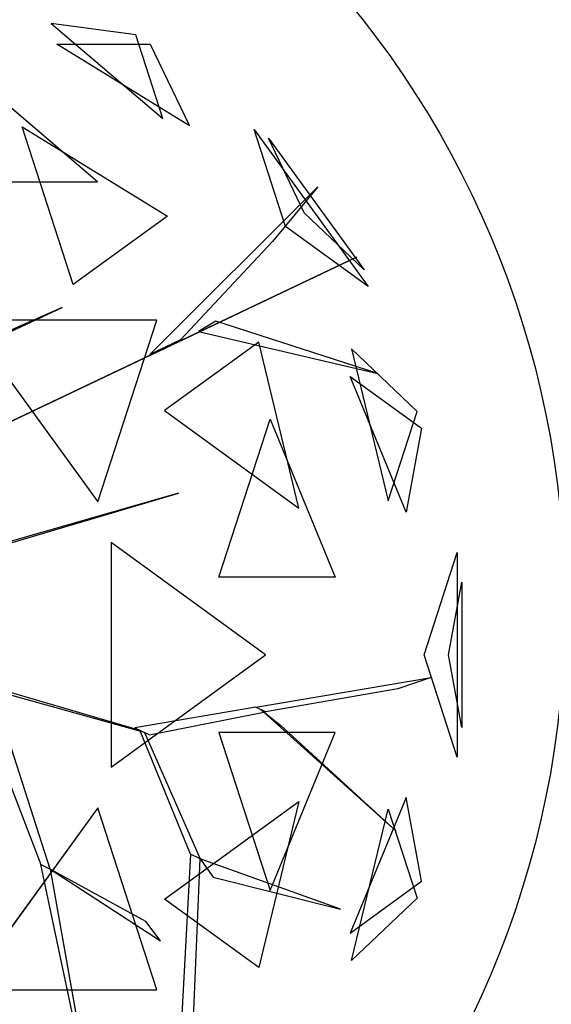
# Model space of a CAD drawing. Extents: x 22936 to 50368, y -4877 to 31080.
# Tile 369 of 601: x 49405 to 49475, y 2357 to 2487. Entities that reach past the tile are written whole.
import ezdxf

# ---------------------------------------------------------------- set-up
doc = ezdxf.new("R2010")
doc.units = 0
doc.layers.get('0').update_dxf_attribs({"linetype": 'CONTINUOUS'})
for name, color, linetype in [('00_TRACE_ARBRE', 3, 'CONTINUOUS'), ('00_TRACE_RDC', 241, 'CONTINUOUS'), ('08_AMENAGEMENTS_EXTERIEURS', 253, 'CONTINUOUS'), ('09_VEGETATION', 134, 'CONTINUOUS')]:
    doc.layers.add(name, color=color, linetype=linetype)

# ---------------------------------------------------------------- blocks, each defined once
blk = doc.blocks.new('TREE_GEOMETRIC_ROUND')
at = {"color": 7}
for p, q in [((925.3, 1423.3, 4599.3), (1187.4, 1200.2, 4661.7)), ((1123.5, 1396.8, 4337.8), (925.3, 1423.3, 4599.3)), ((1187.4, 1200.2, 4661.7), (1123.5, 1396.8, 4337.8)), ((1249.6, 1183.3, 3265.8), (938.1, 1374.8, 3199.5)), ((938.1, 1374.8, 3199.5), (1157.7, 1374.8, 3565.9)), ((1157.7, 1374.8, 3565.9), (1249.6, 1183.3, 3265.8)), ((1034.1, 1052.3, 5031.1), (729.4, 1311.8, 4958.5)), ((977.1, 811.1, 2577.8), (856.9, 1181.1, 2829.7)), ((856.9, 1181.1, 2829.7), (1197.9, 971.5, 2902.3)), ((1475, 947.5, 4561.2), (1401.1, 1175, 4186.4)), ((1401.1, 1175, 4186.4), (1668.5, 806.9, 4186.4)), ((1518.7, 979.3, 3459.9), (1435, 1154.1, 3733.7)), ((1435, 1154.1, 3733.7), (1659.1, 845.6, 3733.7)), ((645, 1052.3, 5283), (1034.1, 1052.3, 5031.1)), ((1157, 647.6, 3462.4), (1550.3, 1040.4, 3357.8)), ((1550.3, 1040.4, 3357.8), (1444.2, 912, 3431)), ((1197.9, 971.5, 2902.3), (977.1, 811.1, 2577.8)), ((1659.1, 845.6, 3733.7), (1518.7, 979.3, 3459.9)), ((1668.5, 806.9, 4186.4), (1475, 947.5, 4561.2)), ((1444.2, 912, 3431), (1228.9, 681.4, 3488.5)), ((504.8, 335.9, 3415.3), (1641.7, 875.3, 3593.2)), ((1641.7, 875.3, 3593.2), (504.8, 335.9, 3357.8)), ((640.5, 613.4, 4105.7), (950.7, 757.4, 4806.6)), ((950.7, 757.4, 4806.6), (659.8, 629.4, 4074.4)), ((725, 728.2, 5468.4), (1034.7, 302, 5468.4)), ((1173.2, 728.2, 5178.3), (725, 728.2, 5468.4)), ((1034.7, 302, 5468.4), (1173.2, 728.2, 5178.3)), ((1311.7, 725.2, 3561.8), (1270.6, 701, 3546.1)), ((1691.2, 602.7, 4205.1), (1311.7, 725.2, 3561.8)), ((1270.6, 701, 3546.1), (1691.2, 602.7, 4205.1)), ((1228.9, 681.4, 3488.5), (1157, 647.6, 3462.4)), ((1412.1, 676.5, 2902.3), (1191.4, 516.2, 2577.8)), ((1506.2, 287.5, 2829.7), (1412.1, 676.5, 2902.3)), ((1629.5, 660.3, 3265.8), (1715.4, 304.8, 3199.5)), ((1783.3, 513.7, 3565.9), (1629.5, 660.3, 3265.8)), ((1757.6, 277.7, 4599.3), (1626.4, 595.9, 4661.7)), ((1626.4, 595.9, 4661.7), (1793.7, 474.4, 4337.8)), ((1191.4, 516.2, 2577.8), (1506.2, 287.5, 2829.7)), ((1715.4, 304.8, 3199.5), (1783.3, 513.7, 3565.9)), ((1318.2, 125.8, 5283), (1438.5, 495.8, 5031.1)), ((1438.5, 495.8, 5031.1), (1591.1, 125.8, 4958.5)), ((1793.7, 474.4, 4337.8), (1757.6, 277.7, 4599.3)), ((1223.9, 322.2, 5052.5), (479.1, 108.8, 3886.1)), ((500, 108.8, 3797.1), (1223.9, 322.2, 5042)), ((1223.9, 322.2, 5042), (1223.9, 322.2, 5052.5)), ((1065.6, 207, 2392.4), (1065.6, -319.9, 2392.4)), ((1428.2, -56.5, 2682.5), (1065.6, 207, 2392.4)), ((1799.7, -56.5, 3316.1), (1877.6, 183.4, 3736.8)), ((1877.6, 183.4, 3736.8), (1877.6, -296.4, 3736.8)), ((1591.1, 125.8, 4958.5), (1318.2, 125.8, 5283)), ((1856.8, -56.5, 4415.9), (1888, 113.5, 4189.8)), ((1888, 113.5, 4189.8), (1888, -226.5, 4189.8)), ((1065.6, -319.9, 2392.4), (1428.2, -56.5, 2682.5)), ((1877.6, -296.4, 3736.8), (1799.7, -56.5, 3316.1)), ((1888, -226.5, 4189.8), (1856.8, -56.5, 4415.9)), ((676.7, -99.4, 2829.5), (1132.9, -232.9, 3326.4)), ((1405.5, -179.3, 3242.7), (1816.5, -109.3, 3284.6)), ((1816.5, -109.3, 3284.6), (1738.2, -136.4, 3300.2)), ((1144.2, -238.3, 3300.2), (718.1, -119.5, 2772)), ((740.6, -130.5, 2892.3), (900.6, -547.9, 4074.4)), ((1738.2, -136.4, 3300.2), (1428.1, -190.3, 3300.2)), ((923.2, -558.9, 4074.4), (793.3, -156.1, 2965.5)), ((1405.5, -179.3, 3242.7), (1121.6, -227.4, 3242.7)), ((1428.1, -190.3, 3300.2), (1405.5, -179.3, 3242.7)), ((1155.5, -243.8, 3315.9), (1428.1, -190.3, 3300.2)), ((1734.4, -469.5, 3023), (1416.8, -184.8, 3253.2)), ((1416.8, -184.8, 3253.2), (1464, -221.7, 3253.2)), ((1121.6, -227.4, 3242.7), (1155.5, -243.8, 3315.9)), ((1464, -221.7, 3253.2), (1734.4, -469.5, 3023)), ((1252.1, -523.5, 3608.8), (1132.9, -232.9, 3326.4)), ((1132.9, -232.9, 3326.4), (1144.2, -238.3, 3300.2)), ((1144.2, -238.3, 3300.2), (1274.7, -534.5, 3577.5)), ((1591.1, -238.8, 4958.5), (1318.2, -238.8, 5283)), ((1318.2, -238.8, 5283), (1438.5, -608.8, 5031.1)), ((1438.5, -608.8, 5031.1), (1591.1, -238.8, 4958.5)), ((1757.6, -390.7, 4599.3), (1626.4, -708.9, 4661.7)), ((1793.7, -587.3, 4337.8), (1757.6, -390.7, 4599.3)), ((1034.7, -415, 5468.4), (725, -841.2, 5468.4)), ((1173.2, -841.2, 5178.3), (1034.7, -415, 5468.4)), ((1191.4, -629.1, 2577.8), (1506.2, -400.4, 2829.7)), ((1506.2, -400.4, 2829.7), (1412.1, -789.5, 2902.3)), ((1629.5, -773.2, 3265.8), (1715.4, -417.8, 3199.5)), ((1715.4, -417.8, 3199.5), (1783.3, -626.7, 3565.9)), ((1252.1, -523.5, 3608.8), (1218, -1158.3, 4205.1)), ((1274.7, -534.5, 3577.5), (1252.1, -523.5, 3608.8)), ((1024.9, -1134.2, 5230.3), (900.6, -547.9, 4074.4)), ((900.6, -547.9, 4074.4), (923.2, -558.9, 4074.4)), ((1248.1, -1172.9, 4205.1), (1274.7, -534.5, 3577.5)), ((1274.7, -534.5, 3577.5), (1305.1, -577.2, 3650.7)), ((1603.5, -652.5, 3577.5), (1274.7, -534.5, 3577.5)), ((1147.2, -681.8, 4644.5), (923.2, -558.9, 4074.4)), ((923.2, -558.9, 4131.9), (1181.4, -726.4, 4822.3)), ((923.2, -558.9, 4074.4), (1024.9, -1134.2, 5230.3)), ((923.2, -558.9, 4074.4), (923.2, -558.9, 4131.9)), ((1305.1, -577.2, 3650.7), (1603.5, -652.5, 3577.5)), ((1626.4, -708.9, 4661.7), (1793.7, -587.3, 4337.8)), ((1412.1, -789.5, 2902.3), (1191.4, -629.1, 2577.8)), ((1783.3, -626.7, 3565.9), (1629.5, -773.2, 3265.8)), ((1181.4, -726.4, 4822.3), (1147.2, -681.8, 4644.5)), ((725, -841.2, 5468.4), (1173.2, -841.2, 5178.3))]:
    blk.add_line(p, q, dxfattribs=at)
mesh = blk.add_polyface(dxfattribs=at)
corners = [(1187.4, 1200.2, 4661.7), (1123.5, 1396.8, 4337.8), (925.3, 1423.3, 4599.3)]
mesh.append_faces([[corners[k] for k in face] for face in [(0, 1, 2)]], dxfattribs={"color": 7})
mesh = blk.add_polyface(dxfattribs=at)
corners = [(1157.7, 1374.8, 3565.9), (1249.6, 1183.3, 3265.8), (938.1, 1374.8, 3199.5)]
mesh.append_faces([[corners[k] for k in face] for face in [(0, 1, 2)]], dxfattribs={"color": 7})
mesh = blk.add_polyface(dxfattribs=at)
corners = [(645, 1052.3, 5283), (1034.1, 1052.3, 5031.1), (729.4, 1311.8, 4958.5)]
mesh.append_faces([[corners[k] for k in face] for face in [(0, 1, 2)]], dxfattribs={"color": 7})
mesh = blk.add_polyface(dxfattribs=at)
corners = [(1197.9, 971.5, 2902.3), (977.1, 811.1, 2577.8), (856.9, 1181.1, 2829.7)]
mesh.append_faces([[corners[k] for k in face] for face in [(0, 1, 2)]], dxfattribs={"color": 7})
mesh = blk.add_polyface(dxfattribs=at)
corners = [(1401.1, 1175, 4186.4), (1668.5, 806.9, 4186.4), (1475, 947.5, 4561.2)]
mesh.append_faces([[corners[k] for k in face] for face in [(0, 1, 2)]], dxfattribs={"color": 7})
mesh = blk.add_polyface(dxfattribs=at)
corners = [(1435, 1154.1, 3733.7), (1659.1, 845.6, 3733.7), (1518.7, 979.3, 3459.9)]
mesh.append_faces([[corners[k] for k in face] for face in [(0, 1, 2)]], dxfattribs={"color": 7})
mesh = blk.add_polyface(dxfattribs=at)
corners = [(1641.7, 875.3, 3593.2), (504.8, 335.9, 3357.8), (504.8, 335.9, 3415.3)]
mesh.append_faces([[corners[k] for k in face] for face in [(0, 1, 2)]], dxfattribs={"color": 7})
mesh = blk.add_polyface(dxfattribs=at)
corners = [(950.7, 757.4, 4806.6), (659.8, 629.4, 4074.4), (640.5, 613.4, 4105.7)]
mesh.append_faces([[corners[k] for k in face] for face in [(0, 1, 2)]], dxfattribs={"color": 7})
mesh = blk.add_polyface(dxfattribs=at)
corners = [(1173.2, 728.2, 5178.3), (725, 728.2, 5468.4), (1034.7, 302, 5468.4)]
mesh.append_faces([[corners[k] for k in face] for face in [(0, 1, 2)]], dxfattribs={"color": 7})
mesh = blk.add_polyface(dxfattribs=at)
corners = [(1691.2, 602.7, 4205.1), (1311.7, 725.2, 3561.8), (1270.6, 701, 3546.1)]
mesh.append_faces([[corners[k] for k in face] for face in [(0, 1, 2)]], dxfattribs={"color": 7})
mesh = blk.add_polyface(dxfattribs=at)
corners = [(1412.1, 676.5, 2902.3), (1191.4, 516.2, 2577.8), (1506.2, 287.5, 2829.7)]
mesh.append_faces([[corners[k] for k in face] for face in [(0, 1, 2)]], dxfattribs={"color": 7})
mesh = blk.add_polyface(dxfattribs=at)
corners = [(1629.5, 660.3, 3265.8), (1715.4, 304.8, 3199.5), (1783.3, 513.7, 3565.9)]
mesh.append_faces([[corners[k] for k in face] for face in [(0, 1, 2)]], dxfattribs={"color": 7})
mesh = blk.add_polyface(dxfattribs=at)
corners = [(1626.4, 595.9, 4661.7), (1793.7, 474.4, 4337.8), (1757.6, 277.7, 4599.3)]
mesh.append_faces([[corners[k] for k in face] for face in [(0, 1, 2)]], dxfattribs={"color": 7})
mesh = blk.add_polyface(dxfattribs=at)
corners = [(1438.5, 495.8, 5031.1), (1591.1, 125.8, 4958.5), (1318.2, 125.8, 5283)]
mesh.append_faces([[corners[k] for k in face] for face in [(0, 1, 2)]], dxfattribs={"color": 7})
mesh = blk.add_polyface(dxfattribs=at)
corners = [(1428.2, -56.5, 2682.5), (1065.6, 207, 2392.4), (1065.6, -319.9, 2392.4)]
mesh.append_faces([[corners[k] for k in face] for face in [(0, 1, 2)]], dxfattribs={"color": 7})
mesh = blk.add_polyface(dxfattribs=at)
corners = [(1877.6, 183.4, 3736.8), (1877.6, -296.4, 3736.8), (1799.7, -56.5, 3316.1)]
mesh.append_faces([[corners[k] for k in face] for face in [(0, 1, 2)]], dxfattribs={"color": 7})
mesh = blk.add_polyface(dxfattribs=at)
corners = [(1888, 113.5, 4189.8), (1888, -226.5, 4189.8), (1856.8, -56.5, 4415.9)]
mesh.append_faces([[corners[k] for k in face] for face in [(0, 1, 2)]], dxfattribs={"color": 7})
mesh = blk.add_polyface(dxfattribs=at)
corners = [(1464, -221.7, 3253.2), (1734.4, -469.5, 3023), (1416.8, -184.8, 3253.2)]
mesh.append_faces([[corners[k] for k in face] for face in [(0, 1, 2)]], dxfattribs={"color": 7})
mesh = blk.add_polyface(dxfattribs=at)
corners = [(1591.1, -238.8, 4958.5), (1318.2, -238.8, 5283), (1438.5, -608.8, 5031.1)]
mesh.append_faces([[corners[k] for k in face] for face in [(0, 1, 2)]], dxfattribs={"color": 7})
mesh = blk.add_polyface(dxfattribs=at)
corners = [(1757.6, -390.7, 4599.3), (1626.4, -708.9, 4661.7), (1793.7, -587.3, 4337.8)]
mesh.append_faces([[corners[k] for k in face] for face in [(0, 1, 2)]], dxfattribs={"color": 7})
mesh = blk.add_polyface(dxfattribs=at)
corners = [(1173.2, -841.2, 5178.3), (1034.7, -415, 5468.4), (725, -841.2, 5468.4)]
mesh.append_faces([[corners[k] for k in face] for face in [(0, 1, 2)]], dxfattribs={"color": 7})
mesh = blk.add_polyface(dxfattribs=at)
corners = [(1506.2, -400.4, 2829.7), (1412.1, -789.5, 2902.3), (1191.4, -629.1, 2577.8)]
mesh.append_faces([[corners[k] for k in face] for face in [(0, 1, 2)]], dxfattribs={"color": 7})
mesh = blk.add_polyface(dxfattribs=at)
corners = [(1715.4, -417.8, 3199.5), (1783.3, -626.7, 3565.9), (1629.5, -773.2, 3265.8)]
mesh.append_faces([[corners[k] for k in face] for face in [(0, 1, 2)]], dxfattribs={"color": 7})
mesh = blk.add_polyface(dxfattribs=at)
corners = [(1024.9, -1134.2, 5230.3), (900.6, -547.9, 4074.4), (923.2, -558.9, 4074.4)]
mesh.append_faces([[corners[k] for k in face] for face in [(0, 1, 2)]], dxfattribs={"color": 7})
mesh = blk.add_polyface(dxfattribs=at)
corners = [(1305.1, -577.2, 3650.7), (1603.5, -652.5, 3577.5), (1274.7, -534.5, 3577.5)]
mesh.append_faces([[corners[k] for k in face] for face in [(0, 1, 2)]], dxfattribs={"color": 7})
blk = doc.blocks.new('ARBRE_SIMPLE')
blk.add_circle((0, 0), 250)
blk = doc.blocks.new('GROUPER_1')
at = {"layer": '00_TRACE_ARBRE', "rotation": 10.53798942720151}
for p, xscale, yscale, zscale in [((8030.12, 3270.92), 0.75, 0.75, 0.75), ((7737.82, 3020.97), 0.5, 0.5, 0.5)]:
    blk.add_blockref('ARBRE_SIMPLE', p, dxfattribs=dict(at, xscale=xscale, yscale=yscale, zscale=zscale))
blk = doc.blocks.new('GROUPER_2')
at = {"layer": '00_TRACE_RDC'}
blk.add_blockref('GROUPER_1', (12098.99, 4265.72), dxfattribs=at)
blk = doc.blocks.new('GROUPER_17')
at = {"layer": '08_AMENAGEMENTS_EXTERIEURS'}
mesh = blk.add_polyface(dxfattribs=at)
corners = [(16.45, 1860.4), (0, 1328), (0, 1844.55), (1795, 1328), (33.02, 1876.27), (49.71, 1892.12), (66.55, 1907.89), (83.55, 1923.55), (100.74, 1939.04), (118.11, 1954.33), (135.7, 1969.37), (153.53, 1984.11), (171.6, 1998.5), (189.93, 2012.5), (208.55, 2026.07), (227.46, 2039.16), (246.69, 2051.72), (266.25, 2063.72), (286.11, 2075.18), (306.26, 2086.08), (326.69, 2096.46), (347.37, 2106.3), (368.28, 2115.64), (389.4, 2124.46), (410.72, 2132.79), (432.21, 2140.64), (453.87, 2148), (475.66, 2154.9), (497.57, 2161.34), (519.59, 2167.33), (541.68, 2172.89), (563.84, 2178.01), (586.04, 2182.71), (608.27, 2187), (630.51, 2190.89), (652.73, 2194.39), (674.92, 2197.5), (697.06, 2200.25), (719.14, 2202.62), (741.15, 2204.62), (763.1, 2206.23), (785, 2207.43), (806.84, 2208.22), (828.63, 2208.57), (850.38, 2208.48), (872.08, 2207.93), (893.75, 2206.9), (915.39, 2205.39), (936.99, 2203.38), (958.57, 2200.86), (980.13, 2197.81), (1001.67, 2194.22), (1023.19, 2190.07), (1044.71, 2185.36), (1066.22, 2180.06), (1087.73, 2174.17), (1109.23, 2167.67), (1130.75, 2160.55), (1152.27, 2152.79), (1173.81, 2144.38), (1195.36, 2135.31), (1216.93, 2125.59), (1238.5, 2115.38), (1260.06, 2104.88), (1281.58, 2094.27), (1303.04, 2083.75), (1324.43, 2073.52), (1345.72, 2063.77), (1366.89, 2054.69), (1387.93, 2046.48), (1408.82, 2039.32), (1429.54, 2033.42), (1450.06, 2028.98), (1470.36, 2026.17), (1490.44, 2025.2), (1510.26, 2026.26), (1529.82, 2029.54), (1549.07, 2035.18), (1567.96, 2043.07), (1586.43, 2053.03), (1604.39, 2064.91), (1621.79, 2078.53), (1638.55, 2093.74), (1654.6, 2110.37), (1669.89, 2128.24), (1684.32, 2147.2), (1697.85, 2167.08), (1710.39, 2187.71), (1721.89, 2208.92), (1732.26, 2230.56), (1741.45, 2252.45), (1749.38, 2274.43), (1756.03, 2296.38), (1761.5, 2318.27), (1765.9, 2340.13), (1769.36, 2361.94), (1771.99, 2383.72), (1773.91, 2405.46), (1775.24, 2427.19), (1776.09, 2448.89), (1776.59, 2470.58), (1776.85, 2492.26), (1777, 2513.93), (2395.68, 2513.93), (1845, 75), (1845, 0), (1332.44, 6187.9), (953.84, 4324.79), (744.56, 6114.92), (1503.53, 4690.87), (1872.82, 4324.79), (2843.74, 4811.2), (2680.87, 4187.05), (193.79, -1456.02), (188.09, -1836.1), (174.84, -1645.82), (233.16, -2021.44), (244.41, -1272.11), (308.78, -2196.56), (325.25, -1099.34), (412.78, -2356.46), (434, -942.64), (3662.14, -2801.42), (567.57, -806.46), (722.14, -694.7), (893.31, -610.54), (1076.21, -556.38), (1155.38, -537.12), (1232.99, -512.33), (1308.66, -482.14), (1382.02, -446.69), (1452.7, -406.15), (1520.35, -360.74), (1584.63, -310.68), (1645.22, -256.21), (1701.82, -197.6), (1754.16, -135.16), (1801.96, -69.18), (1795, 75)]
mesh.append_faces([[corners[k] for k in face] for face in [(0, 1, 2), (106, 107, 108), (113, 114, 115)]], dxfattribs={"vtx0": -1})
mesh.append_faces([[corners[k] for k in face] for face in [(1, 0, 3), (104, 103, 105), (107, 109, 110), (110, 111, 112), (114, 113, 116), (116, 117, 118), (118, 119, 120), (120, 121, 122), (122, 112, 111)]], dxfattribs={"vtx0": -1, "vtx1": -1})
mesh.append_faces([[corners[k] for k in face] for face in [(3, 103, 104), (122, 105, 103)]], dxfattribs={"vtx0": -1, "vtx1": -1, "vtx2": -1})
mesh.append_faces([[corners[k] for k in face] for face in [(3, 0, 4), (3, 4, 5), (3, 5, 6), (3, 6, 7), (3, 7, 8), (3, 8, 9), (3, 9, 10), (3, 10, 11), (3, 11, 12), (3, 12, 13), (3, 13, 14), (3, 14, 15), (3, 15, 16), (3, 16, 17), (3, 17, 18), (3, 18, 19), (3, 19, 20), (3, 20, 21), (3, 21, 22), (3, 22, 23), (3, 23, 24), (3, 24, 25), (3, 25, 26), (3, 26, 27), (3, 27, 28), (3, 28, 29), (3, 29, 30), (3, 30, 31), (3, 31, 32), (3, 32, 33), (3, 33, 34), (3, 34, 35), (3, 35, 36), (3, 36, 37), (3, 37, 38), (3, 38, 39), (3, 39, 40), (3, 40, 41), (3, 41, 42), (3, 42, 43), (3, 43, 44), (3, 44, 45), (3, 45, 46), (3, 46, 47), (3, 47, 48), (3, 48, 49), (3, 49, 50), (3, 50, 51), (3, 51, 52), (3, 52, 53), (3, 53, 54), (3, 54, 55), (3, 55, 56), (3, 56, 57), (3, 57, 58), (3, 58, 59), (3, 59, 60), (3, 60, 61), (3, 61, 62), (3, 62, 63), (3, 63, 64), (3, 64, 65), (3, 65, 66), (3, 66, 67), (3, 67, 68), (3, 68, 69), (3, 69, 70), (3, 70, 71), (3, 71, 72), (3, 72, 73), (3, 73, 74), (3, 74, 75), (3, 75, 76), (3, 76, 77), (3, 77, 78), (3, 78, 79), (3, 79, 80), (3, 80, 81), (3, 81, 82), (3, 82, 83), (3, 83, 84), (3, 84, 85), (3, 85, 86), (3, 86, 87), (3, 87, 88), (3, 88, 89), (3, 89, 90), (3, 90, 91), (3, 91, 92), (3, 92, 93), (3, 93, 94), (3, 94, 95), (3, 95, 96), (3, 96, 97), (3, 97, 98), (3, 98, 99), (3, 99, 100), (3, 100, 101), (3, 101, 102), (3, 102, 103), (107, 106, 109), (110, 109, 111), (116, 113, 117), (118, 117, 119), (120, 119, 121), (122, 121, 123), (122, 123, 124), (122, 124, 125), (122, 125, 126), (122, 126, 127), (122, 127, 128), (122, 128, 129), (122, 129, 130), (122, 130, 131), (122, 131, 132), (122, 132, 133), (122, 133, 134), (122, 134, 135), (122, 135, 136), (122, 136, 137), (122, 137, 105), (122, 103, 112)]], dxfattribs={"vtx0": -1, "vtx2": -1})
mesh.append_faces([[corners[k] for k in face] for face in [(104, 138, 3)]], dxfattribs={"vtx2": -1})

msp = doc.modelspace()

# ---------------------------------------------------------------- block references
at = {"layer": '00_TRACE_RDC'}
msp.add_blockref('GROUPER_2', (29515.15, -4876.93), dxfattribs=at)
at = {"layer": '08_AMENAGEMENTS_EXTERIEURS', "color": 54}
msp.add_blockref('GROUPER_17', (46706.19, 1619.93), dxfattribs=at)
at = {"layer": '09_VEGETATION', "xscale": 0.05625, "yscale": 0.05625, "zscale": 0.05625}
msp.add_blockref('TREE_GEOMETRIC_ROUND', (49357.1, 2406.44), dxfattribs=at)

doc.saveas('drawing.dxf')
